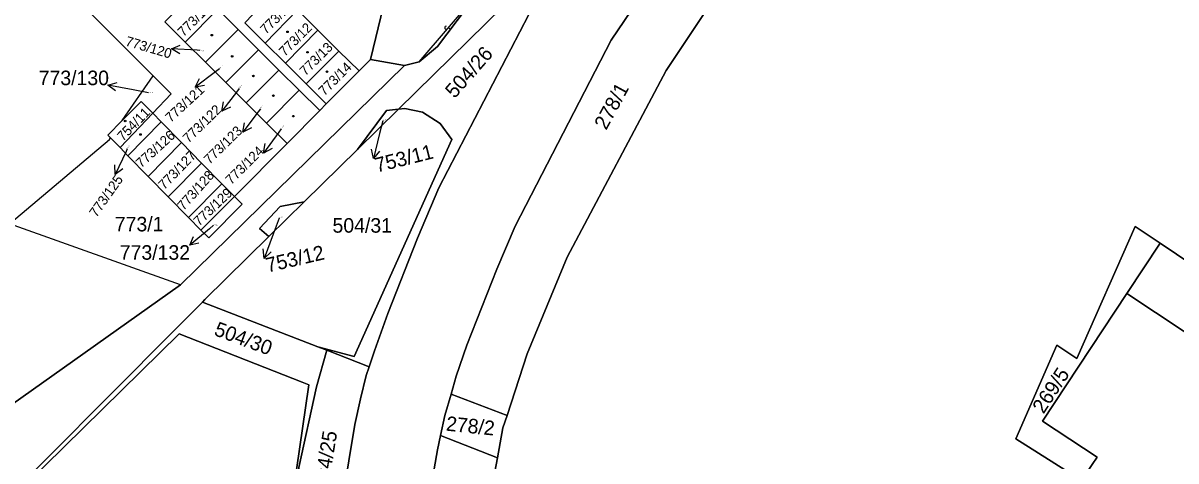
# Model space of a CAD drawing. Extents: x -598233 to -596890, y -1157848 to -1156431.
# Drawn here: x -597206.5 to -597071.6, y -1157143.3 to -1157092.1 of the extents above; entities that cross this region are included whole.
import ezdxf

# ---------------------------------------------------------------- set-up
doc = ezdxf.new("R2010")
doc.units = 0
for name, color, linetype in [('Level 1', 7, 'Continuous'), ('Level 13', 7, 'Continuous'), ('Level 3', 7, 'Continuous'), ('Level 4', 7, 'Continuous'), ('Level 5', 7, 'Continuous'), ('Level 57', 7, 'Continuous'), ('Level 60', 7, 'Continuous'), ('Vrstva 60', 7, 'Continuous')]:
    doc.layers.add(name, color=color, linetype=linetype)

msp = doc.modelspace()

# ---------------------------------------------------------------- linework, layer by layer
at = {"layer": 'Level 1'}
for points in [[(-597102.3, -1157060.3), (-597107.32, -1157059.84), (-597111.36, -1157061.32), (-597114.74, -1157063.4), (-597129.15, -1157081.51), (-597137.66, -1157094.13), (-597148.89, -1157115.85), (-597151.04, -1157120.89), (-597154.54, -1157129.78), (-597155.79, -1157133.38), (-597156.41, -1157135.5)], [(-597104.95, -1157062.99), (-597122.98, -1157085.23), (-597131.25, -1157097.66), (-597142.83, -1157119.49), (-597147.51, -1157130.77), (-597149.86, -1157137.97)], [(-597197.14, -1157075.6), (-597205.59, -1157083.96), (-597191.27, -1157098.27)], [(-597165.97, -1157132.28), (-597165.36, -1157130.43), (-597163.8, -1157126.06), (-597160.34, -1157117.25), (-597157.85, -1157111.38), (-597146.25, -1157089.06), (-597140.1, -1157080.14)], [(-597162.55, -1157102.19), (-597140.1, -1157080.14)], [(-597165.83, -1157096.37), (-597164.29, -1157090.11), (-597162.87, -1157088.7)], [(-597160.15, -1157096.65), (-597158.01, -1157094.85), (-597153.51, -1157088.92)], [(-597187.52, -1157094.34), (-597183.7, -1157090.5)], [(-597183.7, -1157090.5), (-597181.31, -1157092.87)], [(-597178.16, -1157094.46), (-597174.37, -1157090.57)], [(-597174.37, -1157090.57), (-597171.98, -1157092.94)], [(-597187.52, -1157094.34), (-597189.9, -1157091.97)], [(-597185.13, -1157096.71), (-597181.31, -1157092.87)], [(-597181.31, -1157092.87), (-597178.93, -1157095.24)], [(-597180.53, -1157092.1), (-597178.16, -1157094.46)], [(-597175.78, -1157096.82), (-597171.98, -1157092.94)], [(-597171.98, -1157092.94), (-597169.52, -1157095.39)], [(-597185.13, -1157096.71), (-597187.52, -1157094.34)], [(-597178.93, -1157095.24), (-597182.75, -1157099.08)], [(-597178.93, -1157095.24), (-597176.54, -1157097.61)], [(-597178.16, -1157094.46), (-597175.78, -1157096.82)], [(-597173.37, -1157099.21), (-597169.52, -1157095.39)], [(-597169.52, -1157095.39), (-597167.17, -1157097.72)], [(-597182.75, -1157099.08), (-597185.13, -1157096.71)], [(-597175.78, -1157096.82), (-597173.37, -1157099.21)], [(-597167.17, -1157097.72), (-597165.83, -1157096.37)], [(-597165.83, -1157096.37), (-597161.85, -1157097.07)], [(-597161.85, -1157097.07), (-597160.15, -1157096.65)], [(-597194.87, -1157103.51), (-597191.27, -1157098.27)], [(-597191.31, -1157102.67), (-597189.14, -1157100.39), (-597191.27, -1157098.27)], [(-597161.85, -1157097.07), (-597188.07, -1157122.72)], [(-597180.36, -1157101.45), (-597176.54, -1157097.61)], [(-597176.54, -1157097.61), (-597174.16, -1157099.97)], [(-597167.17, -1157097.72), (-597171, -1157101.57)], [(-597180.36, -1157101.45), (-597182.75, -1157099.08)], [(-597173.37, -1157099.21), (-597171, -1157101.57)], [(-597174.16, -1157099.97), (-597177.98, -1157103.81)], [(-597174.16, -1157099.97), (-597171.77, -1157102.35)], [(-597191.31, -1157102.67), (-597192.67, -1157101.28), (-597194.87, -1157103.51)], [(-597177.98, -1157103.81), (-597180.36, -1157101.45)], [(-597175.59, -1157106.19), (-597171.77, -1157102.35)], [(-597171.99, -1157129.96), (-597167.75, -1157131.1), (-597156.32, -1157105.73), (-597157.68, -1157103.87), (-597159.75, -1157102.55), (-597161.8, -1157102.1), (-597162.55, -1157102.19)], [(-597171.77, -1157102.35), (-597171, -1157101.57)], [(-597167.36, -1157106.91), (-597163.96, -1157102.36), (-597162.55, -1157102.19)], [(-597167.36, -1157106.91), (-597162.55, -1157102.19)], [(-597196.26, -1157105.54), (-597196.56, -1157105.23), (-597194.87, -1157103.51)], [(-597191.31, -1157102.67), (-597195.13, -1157106.68)], [(-597194.2, -1157107.63), (-597190.31, -1157103.68)], [(-597191.31, -1157102.67), (-597190.31, -1157103.68)], [(-597190.31, -1157103.68), (-597187.94, -1157106.09)], [(-597175.59, -1157106.19), (-597177.98, -1157103.81)], [(-597188.07, -1157122.72), (-597208.06, -1157115.57), (-597196.38, -1157105.73), (-597196.26, -1157105.54)], [(-597195.13, -1157106.68), (-597196.26, -1157105.54)], [(-597187.94, -1157106.09), (-597191.84, -1157110.04)], [(-597187.94, -1157106.09), (-597185.58, -1157108.49)], [(-597181.75, -1157112.39), (-597175.59, -1157106.19)], [(-597194.2, -1157107.63), (-597195.13, -1157106.68)], [(-597191.84, -1157110.04), (-597194.2, -1157107.63)], [(-597173.58, -1157113.03), (-597167.36, -1157106.91)], [(-597189.48, -1157112.43), (-597185.58, -1157108.49)], [(-597185.58, -1157108.49), (-597183.21, -1157110.9)], [(-597189.48, -1157112.43), (-597191.84, -1157110.04)], [(-597183.21, -1157110.9), (-597187.12, -1157114.84)], [(-597183.21, -1157110.9), (-597181.75, -1157112.39)], [(-597187.12, -1157114.84), (-597189.48, -1157112.43)], [(-597181.75, -1157112.39), (-597180.85, -1157113.3), (-597184.76, -1157117.24), (-597185.67, -1157116.31)], [(-597185.67, -1157116.31), (-597181.75, -1157112.39)], [(-597177.71, -1157117.08), (-597178.8, -1157116.14), (-597176.41, -1157113.58), (-597173.58, -1157113.03)], [(-597177.71, -1157117.08), (-597173.58, -1157113.03)], [(-597185.67, -1157116.31), (-597187.12, -1157114.84)], [(-597185.49, -1157124.73), (-597185.19, -1157124.43), (-597177.71, -1157117.08)], [(-597089.57, -1157155.5), (-597083.12, -1157145.29), (-597090.32, -1157140.72), (-597085.55, -1157129.78), (-597083.21, -1157131.33), (-597076.39, -1157115.89), (-597073.46, -1157117.86)], [(-597073.46, -1157117.86), (-597077.35, -1157123.74)], [(-597073.46, -1157117.86), (-597067.61, -1157121.79)], [(-597188.07, -1157122.72), (-597207.94, -1157136.83), (-597216.86, -1157143.37), (-597217.87, -1157144)], [(-597077.35, -1157123.74), (-597087.21, -1157138.63), (-597080.84, -1157142.84), (-597081.39, -1157143.71)], [(-597020.94, -1157161.09), (-597077.35, -1157123.74)], [(-597211.11, -1157150.41), (-597188.8, -1157128.06), (-597185.49, -1157124.73)], [(-597185.49, -1157124.73), (-597171.99, -1157129.96)], [(-597210.68, -1157150.46), (-597188.22, -1157128.44), (-597173.83, -1157134.11), (-597173.06, -1157134.41), (-597175.94, -1157154.29)], [(-597170.94, -1157130.36), (-597172.13, -1157134.65), (-597174.22, -1157144.07), (-597175.21, -1157154.37)], [(-597171.99, -1157129.96), (-597170.94, -1157130.36)], [(-597170.94, -1157130.36), (-597165.97, -1157132.28)], [(-597169.94, -1157154.87), (-597169.61, -1157150.87), (-597168.38, -1157143.3), (-597167.66, -1157139.03), (-597167.01, -1157136.05), (-597166.32, -1157133.32), (-597165.97, -1157132.28)], [(-597156.41, -1157135.5), (-597157.14, -1157137.99), (-597157.65, -1157140.33)], [(-597156.41, -1157135.5), (-597149.86, -1157137.97)], [(-597150.99, -1157142.93), (-597150.33, -1157139.41), (-597149.86, -1157137.97)], [(-597157.65, -1157140.33), (-597158.01, -1157142), (-597158.89, -1157147.09), (-597159.57, -1157152.26), (-597160.26, -1157159), (-597160.58, -1157162.91), (-597160.8, -1157166.64), (-597160.68, -1157173.02), (-597160.52, -1157176.07), (-597158.61, -1157195.95), (-597158.14, -1157198.91), (-597157.38, -1157202.99), (-597156.32, -1157207.84), (-597155.14, -1157212.6), (-597154.25, -1157215.93)], [(-597150.99, -1157142.93), (-597157.65, -1157140.33)], [(-597150.99, -1157142.93), (-597152.02, -1157148.44), (-597153.71, -1157166.34), (-597153.49, -1157175.87), (-597151.29, -1157196.85), (-597150.3, -1157202.63), (-597149.23, -1157207.31), (-597148.06, -1157212.17), (-597145.51, -1157220.26)]]:
    msp.add_lwpolyline(points, dxfattribs=at)
at = {"layer": 'Level 13'}
for centre, start, end in [((-597156.97, -1157092.67), 86.7105, 318.8085), ((-597156.69, -1157092.91), 266.496, 139.086)]:
    msp.add_arc(centre, 0.184, start, end, dxfattribs=at)
at = {"layer": 'Level 3'}
msp.add_lwpolyline([(-597160.15, -1157096.65), (-597153.51, -1157088.92)], dxfattribs=at)
at = {"layer": 'Level 5'}
for centre, radius in [((-597184.39, -1157093.54), 0.09), ((-597184.39, -1157093.54), 0.0521), ((-597175.54, -1157093.15), 0.09), ((-597175.54, -1157093.15), 0.0521), ((-597173.2, -1157095.53), 0.09), ((-597173.2, -1157095.53), 0.0521), ((-597182.01, -1157096.02), 0.09), ((-597182.01, -1157096.02), 0.0521), ((-597179.53, -1157098.3), 0.09), ((-597179.53, -1157098.3), 0.0521), ((-597170.91, -1157097.8), 0.09), ((-597170.91, -1157097.8), 0.0521), ((-597177.19, -1157100.61), 0.09), ((-597177.19, -1157100.61), 0.0521), ((-597194.53, -1157103.57), 0.09), ((-597194.53, -1157103.57), 0.0521), ((-597174.85, -1157103), 0.09), ((-597174.85, -1157103), 0.0521), ((-597192.73, -1157105.15), 0.09), ((-597192.73, -1157105.15), 0.0521)]:
    msp.add_circle(centre, radius, dxfattribs=at)
at = {"layer": 'Level 57'}
for p, q in [((-597186.1, -1157095.3), (-597189.1, -1157095.15)), ((-597185.81, -1157095.31), (-597186.1, -1157095.3)), ((-597183.95, -1157097.82), (-597186.35, -1157099.62)), ((-597183.49, -1157097.47), (-597183.95, -1157097.82)), ((-597193.6, -1157099.93), (-597196.55, -1157099.38)), ((-597191.78, -1157100.27), (-597193.6, -1157099.93)), ((-597181.39, -1157100.06), (-597183.23, -1157102.43)), ((-597181.18, -1157099.78), (-597181.39, -1157100.06)), ((-597178.7, -1157102.13), (-597178.96, -1157102.48)), ((-597178.96, -1157102.48), (-597180.76, -1157104.88)), ((-597164.4, -1157103.55), (-597164.77, -1157105.04)), ((-597176.57, -1157104.89), (-597178.33, -1157107.31)), ((-597176.27, -1157104.48), (-597176.57, -1157104.89)), ((-597164.77, -1157105.04), (-597165.49, -1157107.95)), ((-597194.42, -1157107.12), (-597195.7, -1157109.83)), ((-597194.29, -1157106.84), (-597194.42, -1157107.12)), ((-597184.18, -1157115.75), (-597184.68, -1157116.16)), ((-597176.51, -1157114.91), (-597177.21, -1157116.81)), ((-597184.68, -1157116.16), (-597186.98, -1157118.08)), ((-597177.21, -1157116.81), (-597178.25, -1157119.63))]:
    msp.add_line(p, q, dxfattribs=at)
for points in [[(-597188.13, -1157095.7), (-597189.1, -1157095.15), (-597188.08, -1157094.7)], [(-597195.66, -1157100.05), (-597196.55, -1157099.38), (-597195.47, -1157099.07)], [(-597185.25, -1157099.42), (-597186.35, -1157099.62), (-597185.85, -1157098.62)], [(-597182.22, -1157101.94), (-597183.23, -1157102.43), (-597183.02, -1157101.33)], [(-597179.76, -1157104.38), (-597180.76, -1157104.88), (-597180.56, -1157103.78)], [(-597177.34, -1157106.79), (-597178.33, -1157107.31), (-597178.15, -1157106.21)], [(-597164.77, -1157107.1), (-597165.49, -1157107.95), (-597165.73, -1157106.86)], [(-597194.82, -1157109.14), (-597195.7, -1157109.83), (-597195.72, -1157108.71)], [(-597185.9, -1157117.83), (-597186.98, -1157118.08), (-597186.54, -1157117.06)], [(-597177.44, -1157118.86), (-597178.25, -1157119.63), (-597178.37, -1157118.52)]]:
    msp.add_lwpolyline(points, dxfattribs=at)
at = {"layer": 'Level 60'}
for points in [[(-597155.79, -1157133.38), (-597154.54, -1157129.78), (-597151.04, -1157120.89), (-597148.89, -1157115.85), (-597137.66, -1157094.13), (-597129.15, -1157081.51), (-597114.74, -1157063.4), (-597111.36, -1157061.32), (-597107.32, -1157059.84), (-597102.3, -1157060.3), (-597104.95, -1157062.99), (-597122.98, -1157085.23), (-597131.25, -1157097.66), (-597142.83, -1157119.49), (-597147.51, -1157130.77), (-597149.86, -1157137.97), (-597156.41, -1157135.5)], [(-597163.8, -1157126.06), (-597165.36, -1157130.43), (-597165.97, -1157132.28), (-597170.94, -1157130.36), (-597171.99, -1157129.96), (-597167.75, -1157131.1), (-597156.32, -1157105.73), (-597157.68, -1157103.87), (-597159.75, -1157102.55), (-597161.8, -1157102.1), (-597162.55, -1157102.19), (-597140.1, -1157080.14), (-597146.25, -1157089.06), (-597157.85, -1157111.38), (-597160.34, -1157117.25)], [(-597186.08, -1157088.13), (-597183.7, -1157090.5), (-597187.52, -1157094.34), (-597189.9, -1157091.97)], [(-597176.78, -1157088.17), (-597174.37, -1157090.57), (-597178.16, -1157094.46), (-597180.53, -1157092.1)], [(-597183.7, -1157090.5), (-597181.31, -1157092.87), (-597185.13, -1157096.71), (-597187.52, -1157094.34)], [(-597174.37, -1157090.57), (-597171.98, -1157092.94), (-597175.78, -1157096.82), (-597178.16, -1157094.46)], [(-597181.31, -1157092.87), (-597178.93, -1157095.24), (-597182.75, -1157099.08), (-597185.13, -1157096.71)], [(-597171.98, -1157092.94), (-597169.52, -1157095.39), (-597173.37, -1157099.21), (-597175.78, -1157096.82)], [(-597178.93, -1157095.24), (-597176.54, -1157097.61), (-597180.36, -1157101.45), (-597182.75, -1157099.08)], [(-597169.52, -1157095.39), (-597167.17, -1157097.72), (-597171, -1157101.57), (-597173.37, -1157099.21)], [(-597188.07, -1157122.72), (-597208.06, -1157115.57), (-597196.38, -1157105.73), (-597196.26, -1157105.54), (-597195.13, -1157106.68), (-597194.2, -1157107.63), (-597191.84, -1157110.04), (-597189.48, -1157112.43), (-597187.12, -1157114.84), (-597185.67, -1157116.31), (-597184.76, -1157117.24), (-597180.85, -1157113.3), (-597181.75, -1157112.39), (-597175.59, -1157106.19), (-597171.77, -1157102.35), (-597171, -1157101.57), (-597167.17, -1157097.72), (-597165.83, -1157096.37), (-597161.85, -1157097.07)], [(-597191.31, -1157102.67), (-597192.67, -1157101.28), (-597194.87, -1157103.51), (-597191.27, -1157098.27), (-597189.14, -1157100.39)], [(-597176.54, -1157097.61), (-597174.16, -1157099.97), (-597177.98, -1157103.81), (-597180.36, -1157101.45)], [(-597171.77, -1157102.35), (-597175.59, -1157106.19), (-597177.98, -1157103.81), (-597174.16, -1157099.97)], [(-597192.67, -1157101.28), (-597191.31, -1157102.67), (-597195.13, -1157106.68), (-597196.26, -1157105.54), (-597196.56, -1157105.23), (-597194.87, -1157103.51)], [(-597167.75, -1157131.1), (-597171.99, -1157129.96), (-597185.49, -1157124.73), (-597185.19, -1157124.43), (-597177.71, -1157117.08), (-597173.58, -1157113.03), (-597167.36, -1157106.91), (-597162.55, -1157102.19), (-597161.8, -1157102.1), (-597159.75, -1157102.55), (-597157.68, -1157103.87), (-597156.32, -1157105.73)], [(-597167.36, -1157106.91), (-597163.96, -1157102.36), (-597162.55, -1157102.19)], [(-597190.31, -1157103.68), (-597194.2, -1157107.63), (-597195.13, -1157106.68), (-597191.31, -1157102.67)], [(-597190.31, -1157103.68), (-597187.94, -1157106.09), (-597191.84, -1157110.04), (-597194.2, -1157107.63)], [(-597187.94, -1157106.09), (-597185.58, -1157108.49), (-597189.48, -1157112.43), (-597191.84, -1157110.04)], [(-597185.58, -1157108.49), (-597183.21, -1157110.9), (-597187.12, -1157114.84), (-597189.48, -1157112.43)], [(-597187.12, -1157114.84), (-597183.21, -1157110.9), (-597181.75, -1157112.39), (-597185.67, -1157116.31)], [(-597180.85, -1157113.3), (-597184.76, -1157117.24), (-597185.67, -1157116.31), (-597181.75, -1157112.39)], [(-597178.8, -1157116.14), (-597176.41, -1157113.58), (-597173.58, -1157113.03), (-597177.71, -1157117.08)], [(-597077.35, -1157123.74), (-597087.21, -1157138.63), (-597080.84, -1157142.84), (-597081.39, -1157143.71), (-597089.3, -1157155.68), (-597089.57, -1157155.5), (-597083.12, -1157145.29), (-597090.32, -1157140.72), (-597085.55, -1157129.78), (-597083.21, -1157131.33), (-597076.39, -1157115.89), (-597073.46, -1157117.86)], [(-597020.55, -1157161.35), (-597020.94, -1157161.09), (-597077.35, -1157123.74), (-597073.46, -1157117.86), (-597067.61, -1157121.79), (-597067.67, -1157121.89), (-597069.62, -1157124.83), (-597018.67, -1157158.53), (-597018.75, -1157158.65)], [(-597087.21, -1157138.63), (-597077.35, -1157123.74), (-597020.94, -1157161.09), (-597024.53, -1157166.53), (-597027.58, -1157171.15), (-597031.35, -1157176.86), (-597031.58, -1157177.21), (-597039.25, -1157188.78), (-597045, -1157184.98), (-597050.5, -1157181.34), (-597056.01, -1157177.7), (-597061.52, -1157174.05), (-597067, -1157170.43), (-597072.52, -1157166.78), (-597078.03, -1157163.14), (-597083.52, -1157159.5), (-597089.3, -1157155.68), (-597081.39, -1157143.71), (-597080.84, -1157142.84)], [(-597173.06, -1157134.41), (-597173.83, -1157134.11), (-597188.22, -1157128.44), (-597210.68, -1157150.46), (-597211.11, -1157150.41), (-597188.8, -1157128.06), (-597185.49, -1157124.73), (-597171.99, -1157129.96), (-597170.94, -1157130.36), (-597172.13, -1157134.65), (-597174.22, -1157144.07), (-597175.21, -1157154.37), (-597175.94, -1157154.29)], [(-597175.97, -1157166.65), (-597181.31, -1157176.24), (-597204.33, -1157163.4), (-597197.87, -1157151.86), (-597210.68, -1157150.46), (-597188.22, -1157128.44), (-597173.83, -1157134.11), (-597173.06, -1157134.41), (-597175.94, -1157154.29), (-597196.16, -1157151.98), (-597179.35, -1157161.43), (-597180.76, -1157163.98), (-597177.6, -1157165.74)], [(-597167.66, -1157139.03), (-597168.38, -1157143.3), (-597169.61, -1157150.87), (-597169.94, -1157154.87), (-597175.21, -1157154.37), (-597174.22, -1157144.07), (-597172.13, -1157134.65), (-597170.94, -1157130.36), (-597165.97, -1157132.28), (-597166.32, -1157133.32), (-597167.01, -1157136.05)], [(-597157.14, -1157137.99), (-597156.41, -1157135.5), (-597149.86, -1157137.97), (-597150.33, -1157139.41), (-597150.99, -1157142.93), (-597157.65, -1157140.33)], [(-597158.14, -1157198.91), (-597158.61, -1157195.95), (-597160.52, -1157176.07), (-597160.68, -1157173.02), (-597160.8, -1157166.64), (-597160.58, -1157162.91), (-597160.26, -1157159), (-597159.57, -1157152.26), (-597158.89, -1157147.09), (-597158.01, -1157142), (-597157.65, -1157140.33), (-597150.99, -1157142.93), (-597152.02, -1157148.44), (-597153.71, -1157166.34), (-597153.49, -1157175.87), (-597151.29, -1157196.85), (-597150.3, -1157202.63), (-597149.23, -1157207.31), (-597148.06, -1157212.17), (-597145.51, -1157220.26), (-597154.25, -1157215.93), (-597155.14, -1157212.6), (-597156.32, -1157207.84), (-597157.38, -1157202.99)]]:
    msp.add_lwpolyline(points, close=True, dxfattribs=at)
for points in [[(-597216.86, -1157143.37), (-597207.94, -1157136.83), (-597188.07, -1157122.72), (-597161.85, -1157097.07), (-597160.15, -1157096.65), (-597158.01, -1157094.85), (-597153.51, -1157088.92), (-597127.01, -1157063), (-597134.42, -1157071.89), (-597140.1, -1157080.14), (-597162.55, -1157102.19), (-597163.96, -1157102.36), (-597167.36, -1157106.91), (-597173.58, -1157113.03), (-597176.41, -1157113.58), (-597178.8, -1157116.14), (-597177.71, -1157117.08), (-597185.19, -1157124.43), (-597185.49, -1157124.73), (-597188.8, -1157128.06), (-597211.11, -1157150.41)], [(-597152.02, -1157148.44), (-597150.99, -1157142.93), (-597150.33, -1157139.41), (-597149.86, -1157137.97), (-597147.51, -1157130.77), (-597142.83, -1157119.49), (-597131.25, -1157097.66), (-597122.98, -1157085.23), (-597104.95, -1157062.99), (-597103.39, -1157062.6), (-597101.63, -1157062.74), (-597100.12, -1157063.33), (-597061.86, -1157088.7), (-597063.66, -1157089.37), (-597064.99, -1157090.43), (-597069.63, -1157097.45), (-597057.02, -1157105.79), (-597067.61, -1157121.79), (-597073.46, -1157117.86), (-597076.39, -1157115.89), (-597083.21, -1157131.33), (-597085.55, -1157129.78), (-597090.32, -1157140.72), (-597083.12, -1157145.29)], [(-597189.9, -1157091.97), (-597187.52, -1157094.34), (-597185.13, -1157096.71), (-597182.75, -1157099.08), (-597180.36, -1157101.45), (-597177.98, -1157103.81), (-597175.59, -1157106.19), (-597181.75, -1157112.39), (-597183.21, -1157110.9), (-597185.58, -1157108.49), (-597187.94, -1157106.09), (-597190.31, -1157103.68), (-597191.31, -1157102.67), (-597189.14, -1157100.39), (-597191.27, -1157098.27), (-597205.59, -1157083.96)], [(-597164.29, -1157090.11), (-597165.83, -1157096.37), (-597167.17, -1157097.72), (-597169.52, -1157095.39), (-597171.98, -1157092.94), (-597174.37, -1157090.57)], [(-597153.51, -1157088.92), (-597158.01, -1157094.85), (-597160.15, -1157096.65), (-597161.85, -1157097.07), (-597165.83, -1157096.37), (-597164.29, -1157090.11)], [(-597180.53, -1157092.1), (-597178.16, -1157094.46), (-597175.78, -1157096.82), (-597173.37, -1157099.21), (-597171, -1157101.57), (-597171.77, -1157102.35), (-597174.16, -1157099.97), (-597176.54, -1157097.61), (-597178.93, -1157095.24), (-597181.31, -1157092.87), (-597183.7, -1157090.5)]]:
    msp.add_lwpolyline(points, dxfattribs=at)
at = {"layer": 'Vrstva 60'}
for points in [[(-596979.19, -1156896.14), (-596990.38, -1156914.69), (-596993.91, -1156920.24), (-597005.33, -1156936.23), (-597008.68, -1156940.44), (-597016.4, -1156949.33), (-597027.34, -1156960.98), (-597032.81, -1156966.81), (-597100.6, -1157033.78), (-597116.64, -1157050.56), (-597127.01, -1157063), (-597134.42, -1157071.89), (-597140.1, -1157080.14), (-597146.25, -1157089.06), (-597157.85, -1157111.38), (-597160.34, -1157117.25), (-597163.8, -1157126.06), (-597165.36, -1157130.43), (-597165.97, -1157132.28), (-597166.32, -1157133.32), (-597167.01, -1157136.05), (-597167.66, -1157139.03), (-597168.38, -1157143.3)], [(-597158.89, -1157147.09), (-597158.01, -1157142), (-597157.65, -1157140.33), (-597157.14, -1157137.99), (-597156.41, -1157135.5), (-597155.79, -1157133.38), (-597154.54, -1157129.78), (-597151.04, -1157120.89), (-597148.89, -1157115.85), (-597137.66, -1157094.13), (-597129.15, -1157081.51), (-597114.74, -1157063.4), (-597111.36, -1157061.32), (-597107.32, -1157059.84), (-597102.3, -1157060.3), (-597096.6, -1157054.52), (-597097.75, -1157051.05), (-597097.38, -1157046.23), (-597094.5, -1157041.87), (-597025.43, -1156973.6), (-597009.6, -1156956.63), (-596998.14, -1156943.1), (-596988.69, -1156930.77), (-596970.47, -1156900.93)], [(-597207.94, -1157136.83), (-597188.07, -1157122.72), (-597208.06, -1157115.57), (-597196.38, -1157105.73), (-597196.26, -1157105.54), (-597196.56, -1157105.23), (-597194.87, -1157103.51), (-597191.27, -1157098.27), (-597205.59, -1157083.96)]]:
    msp.add_lwpolyline(points, dxfattribs=at)

# ---------------------------------------------------------------- texts
at = {"layer": 'Level 4'}
for s, height, rotation, p in [('773/119', 1.14, 45, (-597187.7, -1157093.78)), ('773/11', 1.14, 45.0567, (-597178.06, -1157093.5)), ('773/12', 1.14, 45.0567, (-597175.86, -1157096.08)), ('773/120', 0.1, 343.6472, (-597185.81, -1157095.31)), ('773/13', 1.14, 45.0567, (-597173.44, -1157098.36)), ('504/26', 1.7, 48.6564, (-597155.98, -1157101.01)), ('773/14', 1.14, 45.0567, (-597171.23, -1157100.69)), ('773/121', 0.1, 42.7701, (-597183.49, -1157097.47)), ('773/122', 0.1, 44.3298, (-597181.18, -1157099.78)), ('278/1', 1.7, 61.4039, (-597138.26, -1157104.71)), ('754/11', 1.14, 45.5443, (-597194.78, -1157106)), ('773/123', 0.1, 44.38, (-597178.7, -1157102.13)), ('753/11', 0.1, 14.0732, (-597164.4, -1157103.55)), ('773/126', 1.14, 42.337, (-597192.65, -1157109.12)), ('773/124', 0.1, 44.9112, (-597176.27, -1157104.48)), ('773/125', 0.1, 54.7539, (-597194.29, -1157106.84)), ('773/127', 1.14, 46.1322, (-597189.95, -1157111.67)), ('773/128', 1.14, 48.2892, (-597187.69, -1157114.1)), ('773/129', 1.14, 43.6163, (-597185.88, -1157115.92)), ('753/12', 0.1, 13.1366, (-597176.51, -1157114.91)), ('504/30', 1.7, 339.5806, (-597184.24, -1157128.56)), ('269/5', 1.7, 56.7, (-597087.1, -1157137.88)), ('278/2', 1.7, 354.077, (-597157.05, -1157139.75)), ('504/25', 1.7, 80.7041, (-597170.83, -1157146.79))]:
    msp.add_text(s, height=height, rotation=rotation, dxfattribs=at).set_placement(p)
for s, height, p in [('773/130', 0.1, (-597191.78, -1157100.27)), ('773/1', 1.7, (-597195.74, -1157116.47)), ('773/132', 0.1, (-597184.18, -1157115.75)), ('504/31', 1.7, (-597170.27, -1157116.62))]:
    msp.add_text(s, height=height, dxfattribs=at).set_placement(p)
at = {"layer": 'Level 57'}
for s, height, rotation, p in [('773/120', 1.14, 343.6472, (-597194.58, -1157094.73)), ('773/121', 1.14, 42.7701, (-597189.2, -1157103.81)), ('773/122', 1.14, 44.3298, (-597187.12, -1157106.22)), ('773/123', 1.14, 44.38, (-597184.66, -1157108.7)), ('753/11', 1.7, 14.0732, (-597165.08, -1157109.6)), ('773/124', 1.14, 44.9112, (-597182.12, -1157111.08)), ('773/125', 1.14, 54.7539, (-597197.89, -1157114.9)), ('753/12', 1.7, 13.1366, (-597177.86, -1157121.29))]:
    msp.add_text(s, height=height, rotation=rotation, dxfattribs=at).set_placement(p)
for s, p in [('773/130', (-597204.64, -1157099.38)), ('773/132', (-597195.16, -1157119.78))]:
    msp.add_text(s, height=1.7, dxfattribs=at).set_placement(p)

doc.saveas('drawing.dxf')
